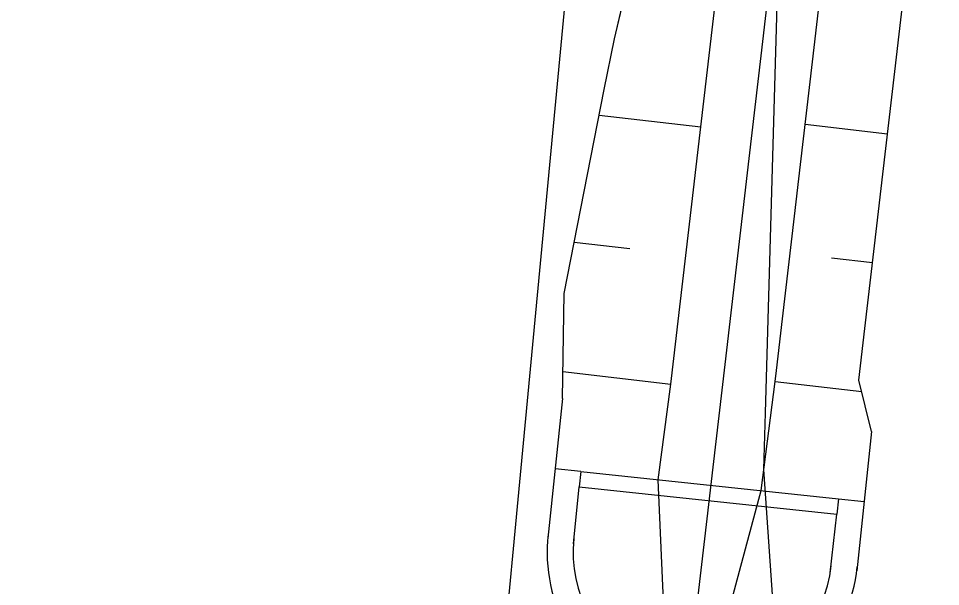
# Model space of a CAD drawing. Extents: x -583721 to -583071, y -1166145 to -1165065.
# Drawn here: x -583430.72 to -583412.91, y -1165547.19 to -1165536.22 of the extents above; entities that cross this region are included whole.
import ezdxf

# ---------------------------------------------------------------- set-up
doc = ezdxf.new("R2010")
doc.units = 0
for name, color, linetype in [('01_DOPRAVA', 7, 'Continuous'), ('13', 7, 'Continuous'), ('14', 7, 'Continuous'), ('21', 7, 'Continuous'), ('Default', 7, 'Continuous'), ('KOTY', 7, 'Continuous'), ('TISK', 7, 'Continuous')]:
    doc.layers.add(name, color=color, linetype=linetype)

msp = doc.modelspace()

# ---------------------------------------------------------------- linework, layer by layer
at = {"layer": '01_DOPRAVA'}
msp.add_lwpolyline([(-583421.75, -1165552.72), (-583418.41, -1165517.42), (-583419.25, -1165497.44), (-583417.19, -1165485.32), (-583415.62, -1165476.12)], dxfattribs=at)
at = {"layer": '13'}
msp.add_lwpolyline([(-583412.908, -1165594.307), (-583414.048, -1165577.811), (-583415.024, -1165563.691), (-583415.184, -1165561.376), (-583415.319, -1165559.427), (-583416.321, -1165544.931), (-583416.289, -1165543.841), (-583416.022, -1165534.608)], dxfattribs=at)
at = {"layer": '14'}
for p, q in [((-583419.502, -1165538.089), (-583417.54, -1165538.318)), ((-583415.52, -1165538.267), (-583413.931, -1165538.453)), ((-583418.907, -1165540.675), (-583419.984, -1165540.55)), ((-583415.015, -1165540.843), (-583414.221, -1165540.936)), ((-583420.2, -1165543.041), (-583418.119, -1165543.284)), ((-583416.1, -1165543.234), (-583414.43, -1165543.428))]:
    msp.add_line(p, q, dxfattribs=at)
at = {"layer": '21'}
for p, q in [((-583416.374, -1165545.34), (-583416.1, -1165543.234)), ((-583418.363, -1165545.13), (-583418.119, -1165543.284)), ((-583420.208, -1165543.564), (-583420.493, -1165546.257)), ((-583414.242, -1165544.196), (-583414.526, -1165546.888)), ((-583419.854, -1165544.972), (-583420.352, -1165544.919)), ((-583419.854, -1165544.972), (-583419.886, -1165545.27)), ((-583418.258, -1165547.469), (-583418.363, -1165545.13)), ((-583420, -1165546.368), (-583419.886, -1165545.27)), ((-583416.979, -1165547.589), (-583416.374, -1165545.34)), ((-583414.882, -1165545.498), (-583414.914, -1165545.796)), ((-583414.882, -1165545.498), (-583414.385, -1165545.55)), ((-583415.037, -1165546.93), (-583414.914, -1165545.796))]:
    msp.add_line(p, q, dxfattribs=at)
for points in [[(-583420.208, -1165543.564), (-583420.175, -1165541.534), (-583419.984, -1165540.55), (-583419.405, -1165537.597), (-583419.203, -1165536.614), (-583416.904, -1165526.814)], [(-583414.242, -1165544.196), (-583414.485, -1165543.205), (-583414.37, -1165542.211), (-583414.254, -1165541.218), (-583414.138, -1165540.225), (-583414.022, -1165539.232), (-583413.906, -1165538.238), (-583413.79, -1165537.245), (-583413.674, -1165536.252), (-583413.559, -1165535.258)], [(-583420.208, -1165543.564), (-583420.175, -1165541.534), (-583419.984, -1165540.55), (-583419.791, -1165539.565), (-583419.598, -1165538.581), (-583419.405, -1165537.597), (-583419.203, -1165536.614), (-583418.973, -1165535.634)], [(-583418.119, -1165543.284), (-583418.061, -1165542.788), (-583417.945, -1165541.794), (-583417.829, -1165540.801), (-583417.714, -1165539.808), (-583417.598, -1165538.814), (-583417.482, -1165537.821), (-583417.366, -1165536.828), (-583417.25, -1165535.835)], [(-583416.1, -1165543.234), (-583416.075, -1165543.019), (-583415.959, -1165542.026), (-583415.843, -1165541.033), (-583415.727, -1165540.039), (-583415.611, -1165539.046), (-583415.495, -1165538.053), (-583415.379, -1165537.06), (-583415.264, -1165536.066)]]:
    msp.add_lwpolyline(points, dxfattribs=at)
for centre, radius, start, end in [((-583417.506, -1165546.536), 3, 173.2554, 247.5071), ((-583417.505, -1165546.531), 2.5, 173.9618, 244.1263), ((-583417.506, -1165546.536), 3, 280.4165, 354.6681), ((-583417.505, -1165546.531), 2.5, 283.7875, 353.9618)]:
    msp.add_arc(centre, radius, start, end, dxfattribs=at)
at = {"layer": 'Default'}
for p, q in [((-583419.854, -1165544.972), (-583414.882, -1165545.498)), ((-583419.886, -1165545.27), (-583414.914, -1165545.796))]:
    msp.add_line(p, q, dxfattribs=at)
at = {"layer": 'KOTY'}
msp.add_lwpolyline([(-583417.647, -1165547.87), (-583417.531, -1165546.876), (-583417.415, -1165545.883), (-583417.3, -1165544.89), (-583417.184, -1165543.897), (-583417.068, -1165542.903), (-583416.952, -1165541.91), (-583416.836, -1165540.917), (-583416.72, -1165539.924), (-583416.604, -1165538.93), (-583416.489, -1165537.937), (-583416.373, -1165536.944), (-583416.257, -1165535.95)], dxfattribs=at)

# ---------------------------------------------------------------- texts
at = {"layer": 'TISK'}
msp.add_text('0+100 00 Sjezd s propustkem P25', height=2, rotation=354.677, dxfattribs=at).set_placement((-583462.428, -1165547.412))

doc.saveas('drawing.dxf')
